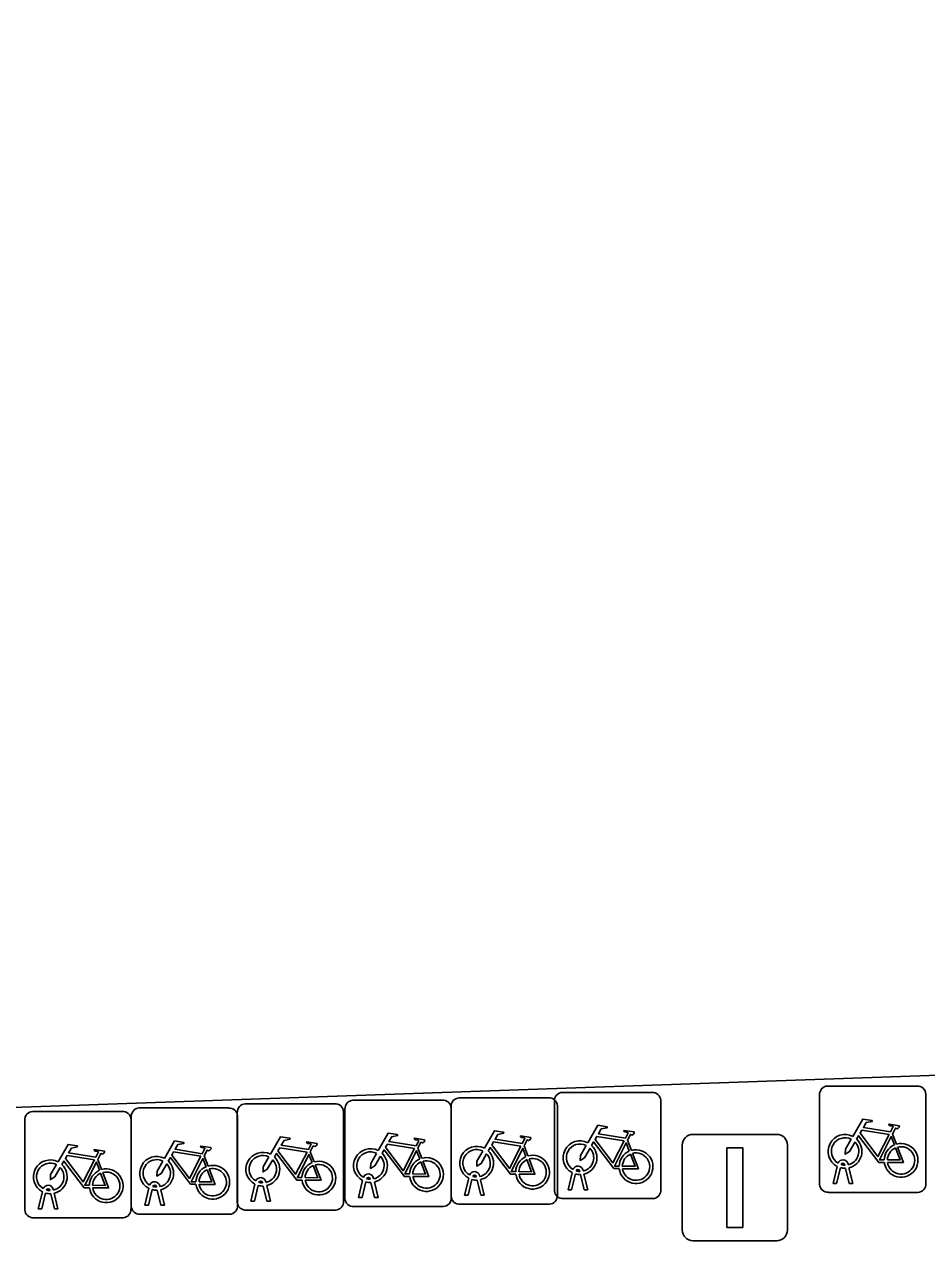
# Model space of a CAD drawing. Extents: x 160554 to 161248, y 385329 to 386506.
# Drawn here: x 160953.78 to 160962.27, y 386236.69 to 386248.14 of the extents above; entities that cross this region are included whole.
import ezdxf

# ---------------------------------------------------------------- set-up
doc = ezdxf.new("R2010")
doc.units = 0
for name, color, linetype in [('IMGEO_Fietsenrek', 7, 'Continuous'), ('IMGEO_Groenvoorziening', 7, 'Continuous'), ('IMGEO_Lichtmast', 7, 'Continuous'), ('IMGEO_Rijbaan_lokaal_open', 7, 'Continuous')]:
    doc.layers.add(name, color=color, linetype=linetype)

msp = doc.modelspace()

# ---------------------------------------------------------------- linework, layer by layer
at = {"layer": 'IMGEO_Fietsenrek'}
for p, q in [((160958.842, 386238.088), (160959.683, 386238.088)), ((160959.683, 386238.088), (160958.842, 386238.088)), ((160961.336, 386238.147), (160962.177, 386238.147)), ((160962.177, 386238.147), (160961.336, 386238.147)), ((160955.857, 386237.98), (160956.698, 386237.98)), ((160956.698, 386237.98), (160955.857, 386237.98)), ((160956.87, 386238.014), (160957.711, 386238.014)), ((160957.711, 386238.014), (160956.87, 386238.014)), ((160957.869, 386238.036), (160958.71, 386238.036)), ((160958.71, 386238.036), (160957.869, 386238.036)), ((160958.767, 386237.163), (160958.767, 386238.004)), ((160958.767, 386238.004), (160958.767, 386237.163)), ((160958.794, 386237.961), (160958.794, 386237.12)), ((160958.794, 386237.12), (160958.794, 386237.961)), ((160959.767, 386238.013), (160959.767, 386237.172)), ((160959.767, 386237.172), (160959.767, 386238.013)), ((160961.261, 386237.222), (160961.261, 386238.063)), ((160961.261, 386238.063), (160961.261, 386237.222)), ((160962.261, 386238.072), (160962.261, 386237.231)), ((160962.261, 386237.231), (160962.261, 386238.072)), ((160953.857, 386237.908), (160954.698, 386237.908)), ((160954.698, 386237.908), (160953.857, 386237.908)), ((160954.784, 386237.016), (160954.784, 386237.857)), ((160954.784, 386237.857), (160954.784, 386237.016)), ((160954.859, 386237.941), (160955.7, 386237.941)), ((160955.7, 386237.941), (160954.859, 386237.941)), ((160955.782, 386237.055), (160955.782, 386237.896)), ((160955.782, 386237.896), (160955.782, 386237.055)), ((160955.784, 386237.866), (160955.784, 386237.025)), ((160955.784, 386237.025), (160955.784, 386237.866)), ((160956.782, 386237.905), (160956.782, 386237.064)), ((160956.782, 386237.064), (160956.782, 386237.905)), ((160956.795, 386237.089), (160956.795, 386237.93)), ((160956.795, 386237.93), (160956.795, 386237.089)), ((160957.794, 386237.111), (160957.794, 386237.952)), ((160957.794, 386237.952), (160957.794, 386237.111)), ((160957.795, 386237.939), (160957.795, 386237.098)), ((160957.795, 386237.098), (160957.795, 386237.939)), ((160953.782, 386236.983), (160953.782, 386237.824)), ((160953.782, 386237.824), (160953.782, 386236.983)), ((160954.782, 386237.833), (160954.782, 386236.992)), ((160954.782, 386236.992), (160954.782, 386237.833)), ((160959.454, 386237.637), (160959.49, 386237.542)), ((160961.948, 386237.696), (160961.984, 386237.601)), ((160956.469, 386237.529), (160956.505, 386237.434)), ((160957.482, 386237.563), (160957.518, 386237.468)), ((160958.481, 386237.585), (160958.517, 386237.49)), ((160954.469, 386237.457), (160954.505, 386237.362)), ((160955.471, 386237.49), (160955.507, 386237.395)), ((160961.388, 386237.231), (160961.427, 386237.391)), ((160961.499, 386237.403), (160961.498, 386237.407)), ((160961.53, 386237.414), (160961.531, 386237.407)), ((160957.033, 386237.27), (160957.032, 386237.274)), ((160957.064, 386237.281), (160957.065, 386237.274)), ((160957.921, 386237.12), (160957.96, 386237.28)), ((160958.032, 386237.292), (160958.031, 386237.296)), ((160958.063, 386237.303), (160958.064, 386237.296)), ((160958.894, 386237.172), (160958.933, 386237.332)), ((160958.963, 386237.32), (160958.928, 386237.172)), ((160959.005, 386237.344), (160959.004, 386237.348)), ((160959.046, 386237.172), (160959.012, 386237.314)), ((160959.036, 386237.355), (160959.037, 386237.348)), ((160959.044, 386237.318), (160959.079, 386237.172)), ((160961.457, 386237.379), (160961.422, 386237.231)), ((160961.54, 386237.231), (160961.506, 386237.373)), ((160961.538, 386237.377), (160961.573, 386237.231)), ((160954.02, 386237.164), (160954.019, 386237.168)), ((160954.051, 386237.175), (160954.052, 386237.168)), ((160954.911, 386237.025), (160954.95, 386237.185)), ((160954.98, 386237.173), (160954.945, 386237.025)), ((160955.022, 386237.197), (160955.021, 386237.201)), ((160955.063, 386237.025), (160955.029, 386237.167)), ((160955.053, 386237.208), (160955.054, 386237.201)), ((160955.061, 386237.171), (160955.096, 386237.025)), ((160955.909, 386237.064), (160955.948, 386237.224)), ((160955.978, 386237.212), (160955.943, 386237.064)), ((160956.02, 386237.236), (160956.019, 386237.24)), ((160956.061, 386237.064), (160956.027, 386237.206)), ((160956.051, 386237.247), (160956.052, 386237.24)), ((160956.059, 386237.21), (160956.094, 386237.064)), ((160956.922, 386237.098), (160956.961, 386237.258)), ((160956.991, 386237.246), (160956.956, 386237.098)), ((160957.074, 386237.098), (160957.04, 386237.24)), ((160957.072, 386237.244), (160957.107, 386237.098)), ((160957.99, 386237.268), (160957.955, 386237.12)), ((160958.073, 386237.12), (160958.039, 386237.262)), ((160958.071, 386237.266), (160958.106, 386237.12)), ((160958.928, 386237.172), (160958.894, 386237.172)), ((160959.079, 386237.172), (160959.046, 386237.172)), ((160961.422, 386237.231), (160961.388, 386237.231)), ((160961.573, 386237.231), (160961.54, 386237.231)), ((160953.909, 386236.992), (160953.948, 386237.152)), ((160953.978, 386237.14), (160953.943, 386236.992)), ((160954.061, 386236.992), (160954.027, 386237.134)), ((160954.059, 386237.138), (160954.094, 386236.992)), ((160955.943, 386237.064), (160955.909, 386237.064)), ((160956.094, 386237.064), (160956.061, 386237.064)), ((160956.956, 386237.098), (160956.922, 386237.098)), ((160957.107, 386237.098), (160957.074, 386237.098)), ((160957.955, 386237.12), (160957.921, 386237.12)), ((160958.106, 386237.12), (160958.073, 386237.12)), ((160959.692, 386237.088), (160958.851, 386237.088)), ((160958.851, 386237.088), (160959.692, 386237.088)), ((160962.186, 386237.147), (160961.345, 386237.147)), ((160961.345, 386237.147), (160962.186, 386237.147)), ((160953.943, 386236.992), (160953.909, 386236.992)), ((160954.094, 386236.992), (160954.061, 386236.992)), ((160955.709, 386236.941), (160954.868, 386236.941)), ((160954.868, 386236.941), (160955.709, 386236.941)), ((160954.945, 386237.025), (160954.911, 386237.025)), ((160955.096, 386237.025), (160955.063, 386237.025)), ((160956.707, 386236.98), (160955.866, 386236.98)), ((160955.866, 386236.98), (160956.707, 386236.98)), ((160957.72, 386237.014), (160956.879, 386237.014)), ((160956.879, 386237.014), (160957.72, 386237.014)), ((160958.719, 386237.036), (160957.878, 386237.036)), ((160957.878, 386237.036), (160958.719, 386237.036)), ((160954.707, 386236.908), (160953.866, 386236.908)), ((160953.866, 386236.908), (160954.707, 386236.908))]:
    msp.add_line(p, q, dxfattribs=at)
for points in [[(160959.08, 386237.614), (160959.175, 386237.778), (160959.261, 386237.764), (160959.263, 386237.755), (160959.207, 386237.744), (160959.18, 386237.699), (160959.436, 386237.658)], [(160961.574, 386237.673), (160961.669, 386237.837), (160961.755, 386237.823), (160961.757, 386237.814), (160961.701, 386237.803), (160961.674, 386237.758), (160961.93, 386237.717)], [(160961.917, 386237.692), (160961.66, 386237.733), (160961.643, 386237.704), (160961.81, 386237.484), (160961.917, 386237.692)], [(160961.93, 386237.717), (160961.955, 386237.766), (160961.949, 386237.77), (160961.926, 386237.774), (160961.914, 386237.781), (160961.913, 386237.784), (160961.915, 386237.789), (160962.01, 386237.774), (160962.012, 386237.764), (160962.002, 386237.751), (160961.99, 386237.745), (160961.976, 386237.751), (160961.948, 386237.696)], [(160955.097, 386237.467), (160955.192, 386237.631), (160955.278, 386237.617), (160955.28, 386237.608), (160955.224, 386237.597), (160955.197, 386237.552), (160955.453, 386237.511)], [(160956.095, 386237.506), (160956.19, 386237.67), (160956.276, 386237.656), (160956.278, 386237.647), (160956.222, 386237.636), (160956.195, 386237.591), (160956.451, 386237.55)], [(160956.451, 386237.55), (160956.476, 386237.599), (160956.47, 386237.603), (160956.447, 386237.607), (160956.435, 386237.614), (160956.434, 386237.617), (160956.436, 386237.622), (160956.531, 386237.607), (160956.533, 386237.597), (160956.523, 386237.584), (160956.511, 386237.578), (160956.497, 386237.584), (160956.469, 386237.529)], [(160957.108, 386237.54), (160957.203, 386237.704), (160957.289, 386237.69), (160957.291, 386237.681), (160957.235, 386237.67), (160957.208, 386237.625), (160957.464, 386237.584)], [(160957.464, 386237.584), (160957.489, 386237.633), (160957.483, 386237.637), (160957.46, 386237.641), (160957.448, 386237.648), (160957.447, 386237.651), (160957.449, 386237.656), (160957.544, 386237.641), (160957.546, 386237.631), (160957.536, 386237.618), (160957.524, 386237.612), (160957.51, 386237.618), (160957.482, 386237.563)], [(160958.107, 386237.562), (160958.202, 386237.726), (160958.288, 386237.712), (160958.29, 386237.703), (160958.234, 386237.692), (160958.207, 386237.647), (160958.463, 386237.606)], [(160958.45, 386237.581), (160958.193, 386237.622), (160958.176, 386237.593), (160958.343, 386237.373), (160958.45, 386237.581)], [(160958.463, 386237.606), (160958.488, 386237.655), (160958.482, 386237.659), (160958.459, 386237.663), (160958.447, 386237.67), (160958.446, 386237.673), (160958.448, 386237.678), (160958.543, 386237.663), (160958.545, 386237.653), (160958.535, 386237.64), (160958.523, 386237.634), (160958.509, 386237.64), (160958.481, 386237.585)], [(160959.376, 386237.37), (160959.326, 386237.37), (160959.135, 386237.621), (160959.116, 386237.589)], [(160959.423, 386237.633), (160959.166, 386237.674), (160959.149, 386237.645), (160959.316, 386237.425), (160959.423, 386237.633)], [(160959.436, 386237.658), (160959.461, 386237.707), (160959.455, 386237.711), (160959.432, 386237.715), (160959.42, 386237.722), (160959.419, 386237.725), (160959.421, 386237.73), (160959.516, 386237.715), (160959.518, 386237.705), (160959.508, 386237.692), (160959.496, 386237.686), (160959.482, 386237.692), (160959.454, 386237.637)], [(160961.595, 386237.621), (160961.543, 386237.531), (160961.503, 386237.506), (160961.504, 386237.553), (160961.559, 386237.647)], [(160961.87, 386237.429), (160961.82, 386237.429), (160961.629, 386237.68), (160961.61, 386237.648)], [(160961.965, 386237.594), (160961.935, 386237.671), (160961.826, 386237.453), (160961.869, 386237.453)], [(160954.095, 386237.434), (160954.19, 386237.598), (160954.276, 386237.584), (160954.278, 386237.575), (160954.222, 386237.564), (160954.195, 386237.519), (160954.451, 386237.478)], [(160954.451, 386237.478), (160954.476, 386237.527), (160954.47, 386237.531), (160954.447, 386237.535), (160954.435, 386237.542), (160954.434, 386237.545), (160954.436, 386237.55), (160954.531, 386237.535), (160954.533, 386237.525), (160954.523, 386237.512), (160954.511, 386237.506), (160954.497, 386237.512), (160954.469, 386237.457)], [(160955.44, 386237.486), (160955.183, 386237.527), (160955.166, 386237.498), (160955.333, 386237.278), (160955.44, 386237.486)], [(160955.453, 386237.511), (160955.478, 386237.56), (160955.472, 386237.564), (160955.449, 386237.568), (160955.437, 386237.575), (160955.436, 386237.578), (160955.438, 386237.583), (160955.533, 386237.568), (160955.535, 386237.558), (160955.525, 386237.545), (160955.513, 386237.539), (160955.499, 386237.545), (160955.471, 386237.49)], [(160956.391, 386237.262), (160956.341, 386237.262), (160956.15, 386237.513), (160956.131, 386237.481)], [(160956.438, 386237.525), (160956.181, 386237.566), (160956.164, 386237.537), (160956.331, 386237.317), (160956.438, 386237.525)], [(160956.486, 386237.427), (160956.456, 386237.504), (160956.347, 386237.286), (160956.39, 386237.286)], [(160957.129, 386237.488), (160957.077, 386237.398), (160957.037, 386237.373), (160957.038, 386237.42), (160957.093, 386237.514)], [(160957.404, 386237.296), (160957.354, 386237.296), (160957.163, 386237.547), (160957.144, 386237.515)], [(160957.451, 386237.559), (160957.194, 386237.6), (160957.177, 386237.571), (160957.344, 386237.351), (160957.451, 386237.559)], [(160957.499, 386237.461), (160957.469, 386237.538), (160957.36, 386237.32), (160957.403, 386237.32)], [(160958.128, 386237.51), (160958.076, 386237.42), (160958.036, 386237.395), (160958.037, 386237.442), (160958.092, 386237.536)], [(160958.403, 386237.318), (160958.353, 386237.318), (160958.162, 386237.569), (160958.143, 386237.537)], [(160958.498, 386237.483), (160958.468, 386237.56), (160958.359, 386237.342), (160958.402, 386237.342)], [(160959.101, 386237.562), (160959.049, 386237.472), (160959.009, 386237.447), (160959.01, 386237.494), (160959.065, 386237.588)], [(160959.471, 386237.535), (160959.441, 386237.612), (160959.332, 386237.394), (160959.375, 386237.394)], [(160959.405, 386237.394), (160959.525, 386237.393), (160959.481, 386237.507)], [(160959.501, 386237.514), (160959.556, 386237.369), (160959.406, 386237.369)], [(160961.899, 386237.453), (160962.019, 386237.452), (160961.975, 386237.566)], [(160961.995, 386237.573), (160962.05, 386237.428), (160961.9, 386237.428)], [(160954.116, 386237.382), (160954.064, 386237.292), (160954.024, 386237.267), (160954.025, 386237.314), (160954.08, 386237.408)], [(160954.391, 386237.19), (160954.341, 386237.19), (160954.15, 386237.441), (160954.131, 386237.409)], [(160954.438, 386237.453), (160954.181, 386237.494), (160954.164, 386237.465), (160954.331, 386237.245), (160954.438, 386237.453)], [(160954.486, 386237.355), (160954.456, 386237.432), (160954.347, 386237.214), (160954.39, 386237.214)], [(160955.118, 386237.415), (160955.066, 386237.325), (160955.026, 386237.3), (160955.027, 386237.347), (160955.082, 386237.441)], [(160955.393, 386237.223), (160955.343, 386237.223), (160955.152, 386237.474), (160955.133, 386237.442)], [(160955.488, 386237.388), (160955.458, 386237.465), (160955.349, 386237.247), (160955.392, 386237.247)], [(160956.116, 386237.454), (160956.064, 386237.364), (160956.024, 386237.339), (160956.025, 386237.386), (160956.08, 386237.48)], [(160956.42, 386237.286), (160956.54, 386237.285), (160956.496, 386237.399)], [(160956.516, 386237.406), (160956.571, 386237.261), (160956.421, 386237.261)], [(160957.433, 386237.32), (160957.553, 386237.319), (160957.509, 386237.433)], [(160957.529, 386237.44), (160957.584, 386237.295), (160957.434, 386237.295)], [(160958.432, 386237.342), (160958.552, 386237.341), (160958.508, 386237.455)], [(160958.528, 386237.462), (160958.583, 386237.317), (160958.433, 386237.317)], [(160954.42, 386237.214), (160954.54, 386237.213), (160954.496, 386237.327)], [(160954.516, 386237.334), (160954.571, 386237.189), (160954.421, 386237.189)], [(160955.422, 386237.247), (160955.542, 386237.246), (160955.498, 386237.36)], [(160955.518, 386237.367), (160955.573, 386237.222), (160955.423, 386237.222)]]:
    msp.add_lwpolyline(points, dxfattribs=at)
for centre, radius, start, end in [((160958.845, 386238.01), 0.0779, 92.4484, 184.2845), ((160958.845, 386238.01), 0.0779, 92.4484, 184.2845), ((160959.689, 386238.01), 0.0779, 2.4484, 94.2845), ((160959.689, 386238.01), 0.0779, 2.4484, 94.2845), ((160961.339, 386238.069), 0.0779, 92.4484, 184.2845), ((160961.339, 386238.069), 0.0779, 92.4484, 184.2845), ((160962.183, 386238.069), 0.0779, 2.4484, 94.2845), ((160962.183, 386238.069), 0.0779, 2.4484, 94.2845), ((160955.86, 386237.902), 0.0779, 92.4484, 184.2845), ((160955.86, 386237.902), 0.0779, 92.4484, 184.2845), ((160956.704, 386237.902), 0.0779, 2.4484, 94.2845), ((160956.704, 386237.902), 0.0779, 2.4484, 94.2845), ((160956.873, 386237.936), 0.0779, 92.4484, 184.2845), ((160956.873, 386237.936), 0.0779, 92.4484, 184.2845), ((160957.717, 386237.936), 0.0779, 2.4484, 94.2845), ((160957.717, 386237.936), 0.0779, 2.4484, 94.2845), ((160957.872, 386237.958), 0.0779, 92.4484, 184.2845), ((160957.872, 386237.958), 0.0779, 92.4484, 184.2845), ((160958.716, 386237.958), 0.0779, 2.4484, 94.2845), ((160958.716, 386237.958), 0.0779, 2.4484, 94.2845), ((160953.86, 386237.83), 0.0779, 92.4484, 184.2845), ((160953.86, 386237.83), 0.0779, 92.4484, 184.2845), ((160954.704, 386237.83), 0.0779, 2.4484, 94.2845), ((160954.704, 386237.83), 0.0779, 2.4484, 94.2845), ((160954.862, 386237.863), 0.0779, 92.4484, 184.2845), ((160954.862, 386237.863), 0.0779, 92.4484, 184.2845), ((160955.706, 386237.863), 0.0779, 2.4484, 94.2845), ((160955.706, 386237.863), 0.0779, 2.4484, 94.2845), ((160959.007, 386237.473), 0.159, 62.6766, 242.1369), ((160961.501, 386237.532), 0.159, 62.6766, 242.1369), ((160961.501, 386237.532), 0.129, 63.3192, 238.903), ((160961.501, 386237.532), 0.129, 283.6043, 43.4302), ((160961.501, 386237.532), 0.159, 283.5766, 46.6042), ((160956.022, 386237.365), 0.159, 62.6766, 242.1369), ((160957.035, 386237.399), 0.159, 62.6766, 242.1369), ((160957.035, 386237.399), 0.129, 63.3192, 238.903), ((160957.035, 386237.399), 0.159, 283.5766, 46.6042), ((160958.034, 386237.421), 0.159, 62.6766, 242.1369), ((160958.034, 386237.421), 0.129, 63.3192, 238.903), ((160958.034, 386237.421), 0.129, 283.6043, 43.4302), ((160958.034, 386237.421), 0.159, 283.5766, 46.6042), ((160959.007, 386237.473), 0.129, 63.3192, 238.903), ((160959.007, 386237.473), 0.129, 283.6043, 43.4302), ((160959.007, 386237.473), 0.159, 283.5766, 46.6042), ((160959.534, 386237.389), 0.159, 113.3408, 178.3217), ((160959.534, 386237.389), 0.159, 187.0065, 105.7708), ((160959.534, 386237.389), 0.129, 113.923, 177.9556), ((160959.534, 386237.389), 0.129, 188.6715, 104.5883), ((160962.028, 386237.448), 0.159, 113.3408, 178.3217), ((160962.028, 386237.448), 0.159, 187.0065, 105.7708), ((160962.028, 386237.448), 0.129, 113.923, 177.9556), ((160962.028, 386237.448), 0.129, 188.6715, 104.5883), ((160954.022, 386237.293), 0.159, 62.6766, 242.1369), ((160954.022, 386237.293), 0.129, 63.3192, 238.903), ((160954.022, 386237.293), 0.159, 283.5766, 46.6042), ((160955.024, 386237.326), 0.159, 62.6766, 242.1369), ((160955.024, 386237.326), 0.129, 63.3192, 238.903), ((160955.024, 386237.326), 0.129, 283.6043, 43.4302), ((160955.024, 386237.326), 0.159, 283.5766, 46.6042), ((160955.551, 386237.242), 0.159, 113.3408, 178.3217), ((160955.551, 386237.242), 0.159, 187.0065, 105.7708), ((160956.022, 386237.365), 0.129, 63.3192, 238.903), ((160956.022, 386237.365), 0.129, 283.6043, 43.4302), ((160956.022, 386237.365), 0.159, 283.5766, 46.6042), ((160956.549, 386237.281), 0.159, 113.3408, 178.3217), ((160956.549, 386237.281), 0.159, 187.0065, 105.7708), ((160956.549, 386237.281), 0.129, 113.923, 177.9556), ((160956.549, 386237.281), 0.129, 188.6715, 104.5883), ((160957.035, 386237.399), 0.129, 283.6043, 43.4302), ((160957.562, 386237.315), 0.159, 113.3408, 178.3217), ((160957.562, 386237.315), 0.159, 187.0065, 105.7708), ((160957.562, 386237.315), 0.129, 113.923, 177.9556), ((160957.562, 386237.315), 0.129, 188.6715, 104.5883), ((160958.561, 386237.337), 0.159, 113.3408, 178.3217), ((160958.561, 386237.337), 0.159, 187.0065, 105.7708), ((160958.561, 386237.337), 0.129, 113.923, 177.9556), ((160958.561, 386237.337), 0.129, 188.6715, 104.5883), ((160958.987, 386237.344), 0.0499, 12.8025, 158.6934), ((160961.481, 386237.403), 0.0499, 12.8025, 158.6934), ((160961.481, 386237.403), 0.0174, 12.8025, 163.4502), ((160961.501, 386237.532), 0.129, 253.415, 269.0204), ((160954.022, 386237.293), 0.129, 283.6043, 43.4302), ((160954.549, 386237.209), 0.159, 113.3408, 178.3217), ((160954.549, 386237.209), 0.159, 187.0065, 105.7708), ((160954.549, 386237.209), 0.129, 113.923, 177.9556), ((160954.549, 386237.209), 0.129, 188.6715, 104.5883), ((160955.551, 386237.242), 0.129, 113.923, 177.9556), ((160955.551, 386237.242), 0.129, 188.6715, 104.5883), ((160956.002, 386237.236), 0.0499, 12.8025, 158.6934), ((160957.015, 386237.27), 0.0499, 12.8025, 158.6934), ((160957.015, 386237.27), 0.0174, 12.8025, 163.4502), ((160957.035, 386237.399), 0.129, 253.415, 269.0204), ((160958.014, 386237.292), 0.0499, 12.8025, 158.6934), ((160958.014, 386237.292), 0.0174, 12.8025, 163.4502), ((160958.034, 386237.421), 0.129, 253.415, 269.0204), ((160959.007, 386237.473), 0.159, 253.9967, 271.7867), ((160958.987, 386237.344), 0.0174, 12.8025, 163.4502), ((160959.007, 386237.473), 0.129, 253.415, 269.0204), ((160961.501, 386237.532), 0.159, 253.9967, 271.7867), ((160954.002, 386237.164), 0.0499, 12.8025, 158.6934), ((160954.002, 386237.164), 0.0174, 12.8025, 163.4502), ((160954.022, 386237.293), 0.129, 253.415, 269.0204), ((160955.004, 386237.197), 0.0499, 12.8025, 158.6934), ((160955.024, 386237.326), 0.159, 253.9967, 271.7867), ((160955.004, 386237.197), 0.0174, 12.8025, 163.4502), ((160955.024, 386237.326), 0.129, 253.415, 269.0204), ((160956.022, 386237.365), 0.159, 253.9967, 271.7867), ((160956.002, 386237.236), 0.0174, 12.8025, 163.4502), ((160956.022, 386237.365), 0.129, 253.415, 269.0204), ((160957.035, 386237.399), 0.159, 253.9967, 271.7867), ((160958.034, 386237.421), 0.159, 253.9967, 271.7867), ((160958.845, 386237.166), 0.0779, 182.4484, 274.2845), ((160958.845, 386237.166), 0.0779, 182.4484, 274.2845), ((160959.689, 386237.166), 0.0779, 272.4484, 4.2845), ((160959.689, 386237.166), 0.0779, 272.4484, 4.2845), ((160961.339, 386237.225), 0.0779, 182.4484, 274.2845), ((160961.339, 386237.225), 0.0779, 182.4484, 274.2845), ((160962.183, 386237.225), 0.0779, 272.4484, 4.2845), ((160962.183, 386237.225), 0.0779, 272.4484, 4.2845), ((160954.022, 386237.293), 0.159, 253.9967, 271.7867), ((160955.86, 386237.058), 0.0779, 182.4484, 274.2845), ((160955.86, 386237.058), 0.0779, 182.4484, 274.2845), ((160956.704, 386237.058), 0.0779, 272.4484, 4.2845), ((160956.704, 386237.058), 0.0779, 272.4484, 4.2845), ((160956.873, 386237.092), 0.0779, 182.4484, 274.2845), ((160956.873, 386237.092), 0.0779, 182.4484, 274.2845), ((160957.717, 386237.092), 0.0779, 272.4484, 4.2845), ((160957.717, 386237.092), 0.0779, 272.4484, 4.2845), ((160957.872, 386237.114), 0.0779, 182.4484, 274.2845), ((160957.872, 386237.114), 0.0779, 182.4484, 274.2845), ((160958.716, 386237.114), 0.0779, 272.4484, 4.2845), ((160958.716, 386237.114), 0.0779, 272.4484, 4.2845), ((160953.86, 386236.986), 0.0779, 182.4484, 274.2845), ((160953.86, 386236.986), 0.0779, 182.4484, 274.2845), ((160954.704, 386236.986), 0.0779, 272.4484, 4.2845), ((160954.704, 386236.986), 0.0779, 272.4484, 4.2845), ((160954.862, 386237.019), 0.0779, 182.4484, 274.2845), ((160954.862, 386237.019), 0.0779, 182.4484, 274.2845), ((160955.706, 386237.019), 0.0779, 272.4484, 4.2845), ((160955.706, 386237.019), 0.0779, 272.4484, 4.2845)]:
    msp.add_arc(centre, radius, start, end, dxfattribs=at)
at = {"layer": 'IMGEO_Groenvoorziening'}
msp.add_lwpolyline([(160931.272, 386239.044), (160930.591, 386239.026), (160930.651, 386237.142), (160983.686, 386238.993), (160989.383, 386239.192), (160989.282, 386242.051), (160985.3, 386241.93)], dxfattribs=at)
at = {"layer": 'IMGEO_Lichtmast'}
for p, q in [((160960.069, 386237.692), (160960.859, 386237.692)), ((160960.859, 386237.692), (160960.069, 386237.692)), ((160959.969, 386236.792), (160959.969, 386237.592)), ((160959.969, 386237.592), (160959.969, 386236.792)), ((160960.959, 386237.592), (160960.959, 386236.792)), ((160960.959, 386236.792), (160960.959, 386237.592)), ((160960.859, 386236.692), (160960.069, 386236.692)), ((160960.069, 386236.692), (160960.859, 386236.692))]:
    msp.add_line(p, q, dxfattribs=at)
msp.add_lwpolyline([(160960.389, 386237.567), (160960.539, 386237.567), (160960.539, 386236.817), (160960.389, 386236.817), (160960.389, 386237.567)], dxfattribs=at)
for centre, start, end in [((160960.069, 386237.592), 90, 180), ((160960.069, 386237.592), 90, 180), ((160960.859, 386237.592), 0, 90), ((160960.859, 386237.592), 360, 90), ((160960.069, 386236.792), 180, 270), ((160960.069, 386236.792), 180, 270), ((160960.859, 386236.792), 270, 0), ((160960.859, 386236.792), 270, 0)]:
    msp.add_arc(centre, 0.1, start, end, dxfattribs=at)
at = {"layer": 'IMGEO_Rijbaan_lokaal_open'}
msp.add_lwpolyline([(160988.085, 386275.995), (160989.087, 386247.587), (160989.24, 386243.256), (160989.282, 386242.051), (160989.383, 386239.192), (160983.686, 386238.993), (160930.651, 386237.142), (160930.591, 386239.026), (160930.553, 386240.227), (160930.5, 386241.876), (160928.494, 386241.814), (160928.056, 386254.705), (160929.444, 386254.763), (160929.218, 386260.72), (160924.826, 386260.56), (160925.478, 386241.688), (160923.77, 386241.663), (160923.128, 386260.498), (160923.086, 386260.496), (160922.836, 386266.648), (160916.727, 386266.406), (160916.379, 386275.892)], dxfattribs=at)

doc.saveas('drawing.dxf')
